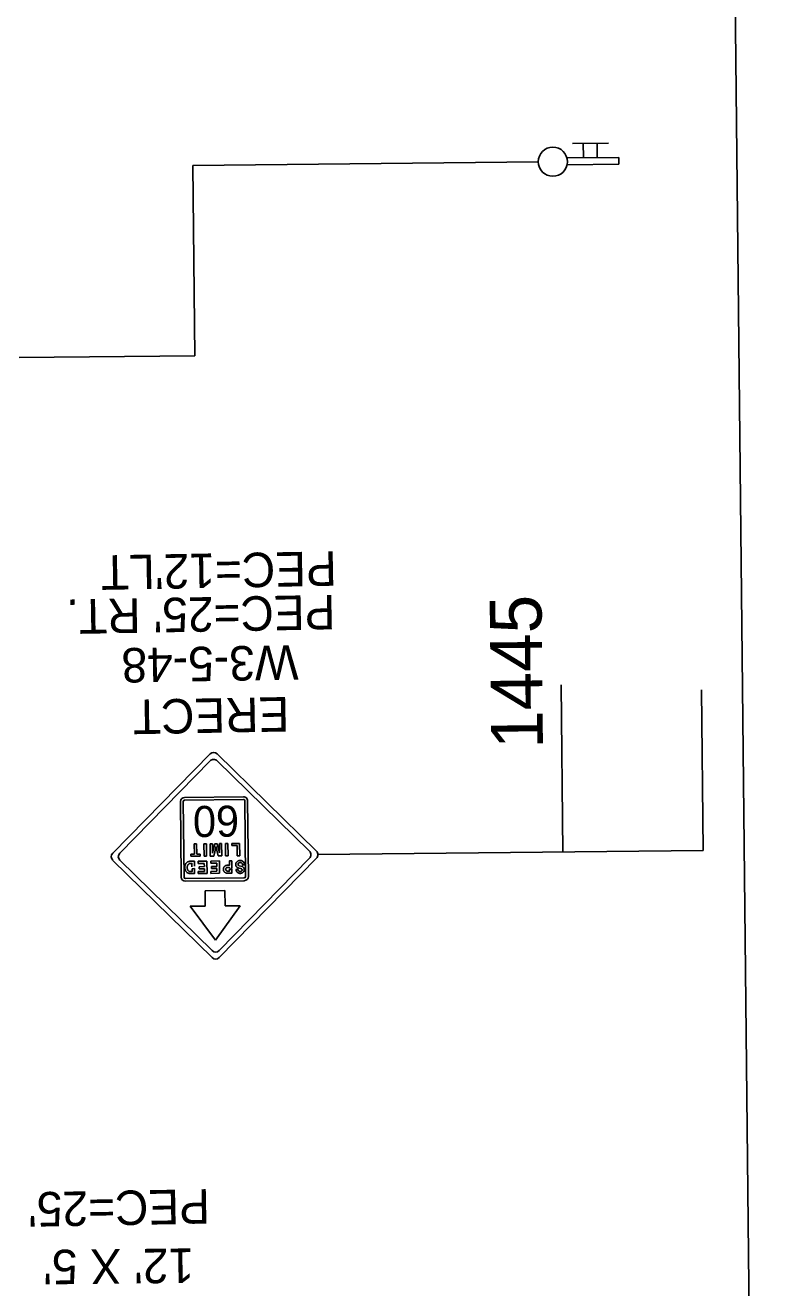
# Model space of a CAD drawing. Extents: x 2001876 to 2025694, y 804561 to 868938.
# Drawn here: x 2011000 to 2011434, y 830529 to 831261 of the extents above; entities that cross this region are included whole.
import ezdxf

# ---------------------------------------------------------------- set-up
doc = ezdxf.new("R2010")
doc.units = 0
for name, color, linetype in [('Level 1', 7, 'Continuous'), ('Level 4', 7, 'Continuous'), ('RD_EX_RW', 7, 'Continuous'), ('RD_PD_CLEAR ZONE', 7, 'Continuous'), ('RD_PD_OHS', 7, 'Continuous'), ('TR SN EXTRUDED PANEL SIGNS - GROUND MOUNTED', 7, 'Continuous'), ('TR SN EXTRUDED PANEL SIGNS- MOUNTED OVERHEAD', 7, 'Continuous')]:
    doc.layers.add(name, color=color, linetype=linetype)

msp = doc.modelspace()

# ---------------------------------------------------------------- linework, layer by layer
at = {"layer": 'Level 1'}
for p, q in [((2011126.23, 830813.54), (2011092.17, 830813.18)), ((2011126.25, 830811.92), (2011092.19, 830811.56)), ((2011127.53, 830767.33), (2011127.07, 830811.12)), ((2011129.15, 830767.34), (2011128.69, 830811.14)), ((2011089.76, 830810.73), (2011090.23, 830766.93)), ((2011091.39, 830810.74), (2011091.85, 830766.95)), ((2011099.14, 830786.22), (2011097.74, 830786.2)), ((2011097.74, 830786.2), (2011097.81, 830780.25)), ((2011099.2, 830780.26), (2011099.14, 830786.22)), ((2011104.81, 830786.28), (2011103.37, 830786.26)), ((2011103.37, 830786.26), (2011103.44, 830779.13)), ((2011104.89, 830779.14), (2011104.81, 830786.28)), ((2011106.98, 830786.3), (2011108.27, 830786.31)), ((2011107.06, 830779.16), (2011106.98, 830786.3)), ((2011108.27, 830786.31), (2011108.32, 830781.37)), ((2011108.38, 830781.26), (2011109.61, 830786.33)), ((2011110.21, 830784.03), (2011109.02, 830779.18)), ((2011109.61, 830786.33), (2011110.96, 830786.34)), ((2011110.3, 830784.65), (2011110.21, 830784.03)), ((2011110.41, 830784.03), (2011110.3, 830784.65)), ((2011111.7, 830779.21), (2011110.41, 830784.03)), ((2011110.96, 830786.34), (2011112.3, 830781.3)), ((2011112.3, 830786.36), (2011113.59, 830786.37)), ((2011112.35, 830781.41), (2011112.3, 830786.36)), ((2011113.59, 830786.37), (2011113.66, 830779.23)), ((2011117.25, 830786.41), (2011115.81, 830786.39)), ((2011115.81, 830786.39), (2011115.88, 830779.26)), ((2011117.33, 830779.27), (2011117.25, 830786.41)), ((2011124.01, 830786.48), (2011119.47, 830786.43)), ((2011119.47, 830786.43), (2011119.48, 830785.2)), ((2011119.48, 830785.2), (2011122.58, 830785.23)), ((2011122.58, 830785.23), (2011122.64, 830779.33)), ((2011124.09, 830779.34), (2011124.01, 830786.48)), ((2011097.81, 830780.25), (2011095.79, 830780.23)), ((2011095.79, 830780.23), (2011095.81, 830779.05)), ((2011095.81, 830779.05), (2011101.23, 830779.1)), ((2011101.21, 830780.28), (2011099.2, 830780.26)), ((2011100.02, 830776.18), (2011105.08, 830776.24)), ((2011100.03, 830774.89), (2011100.02, 830776.18)), ((2011103.59, 830774.93), (2011100.03, 830774.89)), ((2011101.23, 830779.1), (2011101.21, 830780.28)), ((2011103.44, 830779.13), (2011104.89, 830779.14)), ((2011103.61, 830773.02), (2011103.59, 830774.93)), ((2011105.08, 830776.24), (2011105.15, 830769.1)), ((2011109.02, 830779.18), (2011107.06, 830779.16)), ((2011107.3, 830776.26), (2011112.35, 830776.31)), ((2011107.31, 830774.97), (2011107.3, 830776.26)), ((2011110.87, 830775.01), (2011107.31, 830774.97)), ((2011108.32, 830781.37), (2011108.28, 830780.92)), ((2011108.28, 830780.92), (2011108.38, 830781.26)), ((2011110.89, 830773.1), (2011110.87, 830775.01)), ((2011113.66, 830779.23), (2011111.7, 830779.21)), ((2011112.3, 830781.3), (2011112.41, 830780.96)), ((2011112.41, 830780.96), (2011112.35, 830781.41)), ((2011112.35, 830776.31), (2011112.43, 830769.18)), ((2011115.88, 830779.26), (2011117.33, 830779.27)), ((2011122.64, 830779.33), (2011124.09, 830779.34)), ((2011097.85, 830771.86), (2011096.45, 830771.69)), ((2011096.45, 830771.69), (2011097.85, 830771.86)), ((2011100.08, 830770.23), (2011103.64, 830770.27)), ((2011100.09, 830769.05), (2011100.08, 830770.23)), ((2011105.15, 830769.1), (2011100.09, 830769.05)), ((2011100.52, 830772.99), (2011103.61, 830773.02)), ((2011100.53, 830771.81), (2011100.52, 830772.99)), ((2011103.63, 830771.84), (2011100.53, 830771.81)), ((2011103.64, 830770.27), (2011103.63, 830771.84)), ((2011107.36, 830770.3), (2011110.92, 830770.34)), ((2011107.37, 830769.12), (2011107.36, 830770.3)), ((2011112.43, 830769.18), (2011107.37, 830769.12)), ((2011107.79, 830773.06), (2011110.89, 830773.1)), ((2011107.81, 830771.88), (2011107.79, 830773.06)), ((2011110.9, 830771.92), (2011107.81, 830771.88)), ((2011110.92, 830770.34), (2011110.9, 830771.92)), ((2011119.58, 830771.59), (2011118.18, 830771.65)), ((2011118.18, 830771.65), (2011119.58, 830771.59)), ((2011092.67, 830766.15), (2011126.73, 830766.51)), ((2011092.68, 830764.53), (2011126.75, 830764.88))]:
    msp.add_line(p, q, dxfattribs=at)
for points in [[(2011095.22, 830776.13), (2011094.76, 830776.07), (2011094.45, 830776.01), (2011094.19, 830775.9), (2011093.99, 830775.78), (2011093.88, 830775.73), (2011093.63, 830775.56), (2011093.47, 830775.44), (2011093.27, 830775.21), (2011093.06, 830774.99), (2011092.91, 830774.76), (2011092.76, 830774.53), (2011092.66, 830774.31), (2011092.56, 830774.08), (2011092.46, 830773.8), (2011092.41, 830773.63), (2011092.36, 830773.41), (2011092.31, 830773.12), (2011092.26, 830772.73), (2011092.27, 830772.51), (2011092.27, 830772.28), (2011092.32, 830771.94), (2011092.38, 830771.66), (2011092.43, 830771.44), (2011092.49, 830771.22), (2011092.64, 830770.88), (2011092.75, 830770.66), (2011092.85, 830770.43), (2011093.06, 830770.15), (2011093.22, 830769.99), (2011093.38, 830769.82), (2011093.53, 830769.65), (2011093.74, 830769.49), (2011093.95, 830769.38), (2011094.16, 830769.27), (2011094.42, 830769.16), (2011094.73, 830769.05), (2011095.14, 830769), (2011095.3, 830769)], [(2011096.45, 830771.69), (2011096.47, 830770.19), (2011095.33, 830770.18), (2011095.28, 830770.18), (2011095.02, 830770.23), (2011094.87, 830770.29), (2011094.66, 830770.4), (2011094.45, 830770.56), (2011094.24, 830770.78), (2011094.04, 830771.06), (2011093.88, 830771.46), (2011093.77, 830771.68), (2011093.72, 830771.9), (2011093.66, 830772.18), (2011093.66, 830772.52), (2011093.66, 830772.75), (2011093.7, 830773.08), (2011093.75, 830773.31), (2011093.8, 830773.48), (2011093.9, 830773.7), (2011094, 830773.93), (2011094.16, 830774.16), (2011094.31, 830774.33), (2011094.41, 830774.44), (2011094.57, 830774.55), (2011094.82, 830774.72), (2011095.03, 830774.78), (2011095.29, 830774.84)], [(2011097.83, 830773.22), (2011097.8, 830776.16), (2011095.22, 830776.13)], [(2011095.29, 830774.84), (2011096.42, 830774.85), (2011096.44, 830772.94)], [(2011116.72, 830773.83), (2011118.16, 830773.85), (2011118.13, 830776.38), (2011119.53, 830776.39), (2011119.57, 830772.01)], [(2011121.92, 830775.01), (2011121.87, 830774.95), (2011121.82, 830774.73), (2011121.77, 830774.45), (2011121.77, 830774.17), (2011121.77, 830774), (2011121.83, 830773.77), (2011121.93, 830773.44), (2011121.99, 830773.27), (2011122.14, 830773.05), (2011122.3, 830772.82), (2011122.46, 830772.71), (2011122.67, 830772.55), (2011122.98, 830772.38), (2011123.39, 830772.27), (2011123.65, 830772.22), (2011124.79, 830771.89), (2011125.15, 830771.73), (2011125.31, 830771.62), (2011125.41, 830771.51), (2011125.52, 830771.34), (2011125.52, 830771.17)], [(2011126.98, 830774.11), (2011126.93, 830774.33), (2011126.88, 830774.56), (2011126.82, 830774.78), (2011126.77, 830774.89), (2011126.72, 830775), (2011126.61, 830775.17), (2011126.51, 830775.4), (2011126.45, 830775.45), (2011126.24, 830775.73), (2011125.98, 830775.95), (2011125.72, 830776.17), (2011125.62, 830776.23), (2011125.41, 830776.34), (2011125.31, 830776.39), (2011125.15, 830776.45), (2011125.05, 830776.5), (2011124.84, 830776.56), (2011124.48, 830776.61), (2011124.33, 830776.61), (2011124.17, 830776.61), (2011123.81, 830776.55), (2011123.55, 830776.49), (2011123.4, 830776.43), (2011123.14, 830776.32), (2011122.94, 830776.2), (2011122.78, 830776.09), (2011122.63, 830775.97), (2011122.53, 830775.86), (2011122.37, 830775.69), (2011122.27, 830775.58), (2011122.12, 830775.35), (2011122.02, 830775.18), (2011121.92, 830775.01)], [(2011123.11, 830774.57), (2011123.11, 830774.74), (2011123.21, 830774.97), (2011123.31, 830775.08), (2011123.67, 830775.25)], [(2011126.05, 830769.77), (2011126.25, 830769.94), (2011126.51, 830770.28), (2011126.66, 830770.68), (2011126.76, 830771.13), (2011126.75, 830771.63), (2011126.7, 830771.97), (2011126.54, 830772.36), (2011126.33, 830772.58), (2011126.12, 830772.81), (2011125.76, 830773.03), (2011125.45, 830773.14), (2011123.79, 830773.57), (2011123.53, 830773.68), (2011123.27, 830773.84), (2011123.11, 830774.12), (2011123.11, 830774.4), (2011123.11, 830774.57)], [(2011123.67, 830775.25), (2011123.87, 830775.31), (2011124.13, 830775.37), (2011124.39, 830775.37), (2011124.54, 830775.38), (2011124.86, 830775.32), (2011125.17, 830775.21), (2011125.32, 830775.1), (2011125.48, 830774.94), (2011125.58, 830774.77), (2011125.64, 830774.6), (2011125.69, 830774.38), (2011125.69, 830774.21)], [(2011095.3, 830769), (2011097.88, 830769.02), (2011097.85, 830771.86)], [(2011116.76, 830769.22), (2011116.45, 830769.28), (2011116.2, 830769.33), (2011116.09, 830769.39), (2011115.94, 830769.44), (2011115.83, 830769.49), (2011115.73, 830769.55), (2011115.57, 830769.66), (2011115.42, 830769.77), (2011115.31, 830769.88), (2011115.21, 830769.99), (2011115.1, 830770.11), (2011115, 830770.27), (2011114.89, 830770.44), (2011114.79, 830770.66), (2011114.73, 830770.83), (2011114.68, 830771), (2011114.68, 830771.06), (2011114.63, 830771.34), (2011114.62, 830771.56), (2011114.62, 830771.73), (2011114.67, 830772.01), (2011114.72, 830772.18), (2011114.77, 830772.35), (2011114.82, 830772.46), (2011114.87, 830772.58), (2011114.97, 830772.75), (2011115.07, 830772.91), (2011115.18, 830773.03), (2011115.28, 830773.14), (2011115.38, 830773.26), (2011115.53, 830773.37), (2011115.69, 830773.48), (2011115.79, 830773.54), (2011115.89, 830773.6), (2011116.05, 830773.66), (2011116.2, 830773.71), (2011116.41, 830773.77), (2011116.72, 830773.83)], [(2011117.04, 830772.6), (2011116.94, 830772.6), (2011116.73, 830772.54), (2011116.58, 830772.48), (2011116.47, 830772.42), (2011116.32, 830772.31), (2011116.22, 830772.2), (2011116.17, 830772.14), (2011116.06, 830771.97), (2011116.01, 830771.8), (2011115.97, 830771.58), (2011115.97, 830771.46), (2011116.02, 830771.18), (2011116.07, 830771.01), (2011116.18, 830770.85), (2011116.28, 830770.74), (2011116.39, 830770.62), (2011116.49, 830770.57), (2011116.6, 830770.51), (2011116.7, 830770.46), (2011116.96, 830770.41), (2011117.01, 830770.41), (2011117.06, 830770.41)], [(2011119.58, 830771.59), (2011119.6, 830769.25), (2011116.76, 830769.22)], [(2011118.18, 830772.19), (2011118.17, 830772.61), (2011117.04, 830772.6)], [(2011117.06, 830770.41), (2011118.2, 830770.42), (2011118.18, 830771.65)], [(2011123.14, 830771.43), (2011121.9, 830771.36), (2011121.96, 830771.08), (2011122.01, 830770.8), (2011122.12, 830770.52), (2011122.22, 830770.35), (2011122.38, 830770.07), (2011122.54, 830769.9), (2011122.8, 830769.68)], [(2011122.8, 830769.68), (2011122.95, 830769.57), (2011123.06, 830769.51), (2011123.27, 830769.4), (2011123.53, 830769.29), (2011123.68, 830769.24), (2011123.84, 830769.19), (2011124.25, 830769.13), (2011124.46, 830769.14), (2011124.56, 830769.14), (2011124.92, 830769.2), (2011125.13, 830769.26), (2011125.43, 830769.37), (2011125.64, 830769.49), (2011125.74, 830769.54), (2011125.9, 830769.66), (2011126.05, 830769.77)], [(2011125.52, 830771.17), (2011125.52, 830771), (2011125.47, 830770.78), (2011125.32, 830770.61), (2011125.06, 830770.44), (2011124.86, 830770.32), (2011124.7, 830770.26), (2011124.44, 830770.26), (2011124.13, 830770.26), (2011123.82, 830770.31), (2011123.62, 830770.42), (2011123.46, 830770.53), (2011123.3, 830770.75), (2011123.2, 830770.98), (2011123.14, 830771.43)], [(2011125.69, 830774.21), (2011125.69, 830774.04), (2011126.98, 830774.11)]]:
    msp.add_lwpolyline(points, dxfattribs=at)
for centre, radius, start, end in [((2011092.2, 830810.75), 2.43, 90.60371, 180.60371), ((2011092.2, 830810.75), 0.811, 90.60371, 180.60371), ((2011126.26, 830811.11), 2.43, 0.60371, 90.60371), ((2011126.26, 830811.11), 0.811, 0.60371, 90.60371), ((2011126.72, 830767.32), 0.811, 270.60371, 0.60371), ((2011126.72, 830767.32), 2.43, 270.60371, 0.60371), ((2011092.66, 830766.96), 2.43, 180.60371, 270.60371), ((2011092.66, 830766.96), 0.811, 180.60371, 270.60371)]:
    msp.add_arc(centre, radius, start, end, dxfattribs=at)
at = {"layer": 'Level 4'}
for p, q in [((2011106.9, 830838.37), (2011050.49, 830780.75)), ((2011106.95, 830834.3), (2011054.56, 830780.79)), ((2011110.98, 830838.41), (2011168.59, 830782)), ((2011111.02, 830834.34), (2011164.52, 830781.95)), ((2011050.53, 830776.68), (2011108.15, 830720.26)), ((2011054.6, 830776.72), (2011108.1, 830724.34)), ((2011164.56, 830777.88), (2011112.18, 830724.38)), ((2011168.64, 830777.92), (2011112.22, 830720.3)), ((2011104.01, 830759), (2011115.53, 830759.12)), ((2011104.11, 830750.17), (2011104.01, 830759)), ((2011115.53, 830759.12), (2011115.63, 830750.29)), ((2011095.47, 830750.08), (2011104.11, 830750.17)), ((2011110.08, 830730.36), (2011095.47, 830750.08)), ((2011124.27, 830750.38), (2011110.08, 830730.36)), ((2011115.63, 830750.29), (2011124.27, 830750.38))]:
    msp.add_line(p, q, dxfattribs=at)
for centre, start, end in [((2011108.96, 830836.36), 45.6037, 135.6037), ((2011109, 830832.28), 45.60209, 135.60218), ((2011162.51, 830779.9), 315.60371, 45.6066), ((2011166.58, 830779.94), 315.6037, 45.60449), ((2011052.54, 830778.74), 135.60371, 225.5994), ((2011056.62, 830778.78), 135.60371, 225.60158), ((2011110.12, 830726.39), 225.6051, 315.60371), ((2011110.16, 830722.32), 225.60462, 315.60371)]:
    msp.add_arc(centre, 2.88, start, end, dxfattribs=at)
at = {"layer": 'RD_PD_CLEAR ZONE'}
msp.add_line((2011443.55, 828216.33), (2011386.96, 833587.1), dxfattribs=at)
at = {"layer": 'RD_PD_OHS'}
for p, q in [((2011316.94, 831192.21), (2011337.8, 831192.42)), ((2011323.19, 831192.27), (2011323.27, 831184.29)), ((2011331.22, 831192.35), (2011331.3, 831184.37)), ((2011313.78, 831183.91), (2011343.8, 831184.22)), ((2011313.89, 831179.97), (2011343.84, 831180.28)), ((2011343.84, 831180.28), (2011343.8, 831184.22))]:
    msp.add_line(p, q, dxfattribs=at)
msp.add_circle((2011305.61, 831181.69), 8.46, dxfattribs=at)
at = {"layer": 'TR SN EXTRUDED PANEL SIGNS - GROUND MOUNTED'}
for p, q in [((2011297.11, 831181.69), (2011096.93, 831179.58)), ((2011310.36, 830878.41), (2011311.38, 830781.46)), ((2011391.67, 830875.51), (2011392.65, 830782.31)), ((2011169.46, 830779.97), (2011392.65, 830782.31))]:
    msp.add_line(p, q, dxfattribs=at)
at = {"layer": 'TR SN EXTRUDED PANEL SIGNS- MOUNTED OVERHEAD'}
for p in [(2011096.93, 831179.58), (2010996.3, 831068.09)]:
    msp.add_line(p, (2011098.09, 831069.17), dxfattribs=at)

# ---------------------------------------------------------------- texts
at = {"layer": 'RD_EX_RW'}
msp.add_text('1445', height=30, rotation=90.60373, dxfattribs=at).set_placement((2011299.89, 830841.43))
at = {"layer": 'TR SN EXTRUDED PANEL SIGNS - GROUND MOUNTED'}
for s, height, rotation, p in [("PEC=12'LT", 20, 181.02575, (2011180.16, 830955.89)), ("PEC=25' RT.", 20, 181.02575, (2011179.34, 830930.62)), ('W3-5-48', 20, 181.02575, (2011157.93, 830901.5)), ('ERECT', 20, 181.02575, (2011152.62, 830871.4)), ('60', 18.005, 180.60373, (2011123.67, 830808.45)), ("PEC=25'", 20, 181.02575, (2011106.63, 830586.11)), ("12' X 5'", 20, 180.60309, (2011097.56, 830551.75))]:
    msp.add_text(s, height=height, rotation=rotation, dxfattribs=at).set_placement(p)

doc.saveas('drawing.dxf')
